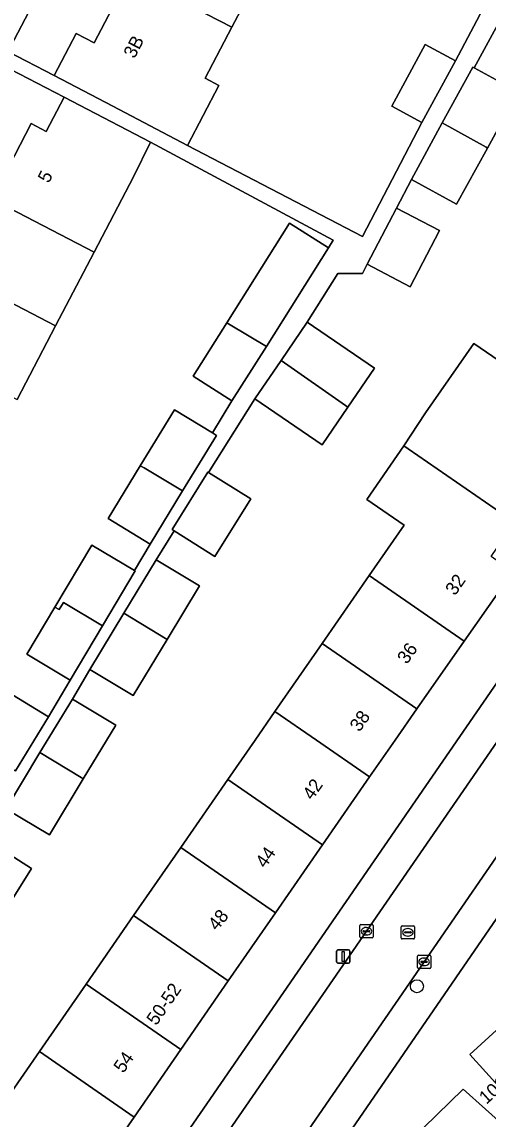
# Model space of a CAD drawing. Extents: x 160349 to 161355, y 381727 to 382854.
# Drawn here: x 160801.6 to 160836.8, y 381971.4 to 382054.3 of the extents above; entities that cross this region are included whole.
import ezdxf

# ---------------------------------------------------------------- set-up
doc = ezdxf.new("R2010")
doc.units = 0
for name, color, linetype in [('IMGEO_Boom', 7, 'Continuous'), ('IMGEO_Erf', 7, 'Continuous'), ('IMGEO_Groenvoorziening', 7, 'Continuous'), ('IMGEO_Kolk', 7, 'Continuous'), ('IMGEO_Lichtmast', 7, 'Continuous'), ('IMGEO_Pand', 7, 'Continuous'), ('IMGEO_Pand_nummerreeks', 7, 'Continuous'), ('IMGEO_Rijbaan_lokaal_open', 7, 'Continuous'), ('IMGEO_Rioolput', 7, 'Continuous'), ('IMGEO_Voetpad_open', 7, 'Continuous')]:
    doc.layers.add(name, color=color, linetype=linetype)

msp = doc.modelspace()

# ---------------------------------------------------------------- linework, layer by layer
at = {"layer": 'IMGEO_Boom'}
msp.add_circle((160831.423, 381981.396), 0.489, dxfattribs=at)
at = {"layer": 'IMGEO_Erf'}
for points in [[(160826.52, 382101.729), (160800.981, 382052.95), (160800.514, 382052.05), (160804.011, 382050.237), (160805.673, 382053.416), (160807.026, 382052.708), (160807.837, 382054.259), (160809.727, 382057.872)], [(160819.452, 382057.738), (160817.44, 382053.89), (160815.422, 382050.032), (160816.463, 382049.487), (160814.096, 382044.962), (160827.297, 382038.068), (160831.802, 382046.694), (160829.517, 382047.935), (160832.043, 382052.584), (160834.328, 382051.343), (160847.298, 382075.927)], [(160804.86, 381957.022), (160809.509, 381963.746), (160815.556, 381972.499), (160830.024, 381993.552), (160843.658, 382013.325), (160856.447, 382031.904), (160864.216, 382043.168), (160877.531, 382062.485), (160882.102, 382069.151)], [(160837.557, 382054.157), (160835.733, 382050.826), (160839.066, 382049.001), (160836.741, 382044.754), (160834.423, 382040.52), (160831, 382042.394), (160829.878, 382040.22), (160833.121, 382038.526), (160830.901, 382034.276), (160827.658, 382035.969), (160827.3, 382035.283), (160825.432, 382035.283), (160823.126, 382031.593), (160828.216, 382028.115), (160826.203, 382025.168), (160824.253, 382022.313), (160819.162, 382025.792), (160815.679, 382020.228), (160818.861, 382018.236), (160816.143, 382013.893), (160813.077, 382015.811), (160811.72, 382013.642), (160814.999, 382011.66), (160812.555, 382007.616), (160809.986, 382003.366), (160806.707, 382005.348), (160805.384, 382003.107), (160808.663, 382001.125), (160806.212, 381997.069), (160803.65, 381992.831), (160800.488, 381994.742)], [(160800.411, 382003.702), (160803.579, 382001.769), (160805.218, 382004.542), (160801.943, 382006.494), (160804.06, 382010.046), (160806.861, 382014.746), (160810.08, 382012.828), (160811.269, 382014.824), (160808.087, 382016.764), (160810.51, 382020.74), (160813.095, 382024.98), (160815.972, 382023.226), (160817.447, 382025.645), (160814.501, 382027.502), (160817.049, 382031.545), (160821.797, 382039.077), (160824.744, 382037.219), (160825.104, 382037.791), (160811.277, 382045.194), (160809.999, 382042.577), (160807.025, 382036.882), (160804.117, 382031.313), (160801.209, 382025.746)], [(160799.332, 381971.312), (160802.893, 381976.455), (160806.427, 381981.559), (160810.014, 381986.74), (160813.575, 381991.883), (160817.136, 381997.026), (160819.195, 382000), (160820.696, 382002.168), (160824.256, 382007.31), (160827.817, 382012.453), (160830.452, 382016.259), (160827.638, 382018.2), (160830.439, 382022.245), (160832.077, 382024.737), (160835.717, 382029.994), (160838.587, 382028.008)], [(160838.679, 382012.731), (160835.001, 382007.479), (160831.413, 382002.355), (160829.764, 382000), (160827.841, 381997.221), (160824.282, 381992.079), (160820.722, 381986.935), (160817.163, 381981.792), (160813.57, 381976.601), (160810.043, 381971.504), (160806.483, 381966.361)], [(160799.042, 381992.351), (160802.303, 381990.297), (160799.728, 381986.209)]]:
    msp.add_lwpolyline(points, dxfattribs=at)
msp.add_lwpolyline([(160784.789, 382013.052), (160787.693, 382018.623), (160790.596, 382024.194), (160793.5, 382029.764), (160796.403, 382035.335), (160799.307, 382040.906), (160802.279, 382046.609), (160803.414, 382046.017), (160804.762, 382048.597), (160800.003, 382051.064), (160773.531, 382000), (160762.232, 381978.206), (160762.776, 381976.768), (160767.854, 381974.139), (160769.932, 381978.12), (160767.476, 381979.401), (160767.328, 381979.118), (160767.151, 381979.21), (160770.272, 381985.198), (160773.176, 381990.769), (160776.079, 381996.34), (160777.987, 382000), (160778.983, 382001.911), (160781.886, 382007.481)], close=True, dxfattribs=at)
at = {"layer": 'IMGEO_Groenvoorziening'}
msp.add_lwpolyline([(160830.935, 381969.72), (160834.915, 381973.622), (160838.299, 381970.579), (160839.544, 381971.672), (160835.406, 381976.24), (160837.705, 381978.322), (160840.004, 381980.404), (160842.304, 381982.486), (160844.603, 381984.568), (160846.902, 381986.651), (160849.202, 381988.733), (160851.501, 381990.815), (160853.8, 381992.897), (160854.146, 381993.204), (160850.434, 381997.396), (160854.518, 382001.011), (160854.176, 382001.397), (160853.757, 382001.026), (160853.423, 382001.405), (160853.684, 382001.636), (160851.989, 382003.226), (160849.898, 382004.648), (160846.705, 382000), (160826.232, 381970.197)], dxfattribs=at)
at = {"layer": 'IMGEO_Kolk'}
for p, q in [((160827.108, 381985.126), (160827.108, 381985.978)), ((160827.183, 381986.052), (160828.035, 381986.052)), ((160827.41, 381985.595), (160827.808, 381985.595)), ((160827.596, 381985.832), (160827.621, 381985.832)), ((160828.109, 381985.978), (160828.109, 381985.126)), ((160828.035, 381985.052), (160827.183, 381985.052)), ((160827.367, 381985.546), (160827.367, 381985.558)), ((160827.805, 381985.509), (160827.407, 381985.509)), ((160827.619, 381985.272), (160827.594, 381985.272)), ((160827.851, 381985.558), (160827.851, 381985.546)), ((160831.463, 381982.813), (160831.463, 381983.665)), ((160831.538, 381983.739), (160832.39, 381983.739)), ((160831.722, 381983.233), (160831.722, 381983.245)), ((160832.16, 381983.196), (160831.762, 381983.196)), ((160831.765, 381983.282), (160832.163, 381983.282)), ((160831.951, 381983.519), (160831.976, 381983.519)), ((160832.206, 381983.245), (160832.206, 381983.233)), ((160832.464, 381983.665), (160832.464, 381982.813)), ((160832.39, 381982.739), (160831.538, 381982.739)), ((160831.974, 381982.959), (160831.949, 381982.959))]:
    msp.add_line(p, q, dxfattribs=at)
for points in [[(160827.108, 381985.126), (160827.108, 381985.978)], [(160827.183, 381986.052), (160828.035, 381986.052)], [(160828.109, 381985.978), (160828.109, 381985.126)], [(160828.035, 381985.052), (160827.183, 381985.052)], [(160831.463, 381982.813), (160831.463, 381983.665)], [(160831.538, 381983.739), (160832.39, 381983.739)], [(160832.464, 381983.665), (160832.464, 381982.813)], [(160832.39, 381982.739), (160831.538, 381982.739)]]:
    msp.add_lwpolyline(points, dxfattribs=at)
for centre, radius, start, end in [((160827.185, 381985.976), 0.0765, 91.55205, 178.44795), ((160827.185, 381985.976), 0.0765, 91.55205, 178.44795), ((160827.407, 381985.555), 0.0403, 85.87752, 175.75265), ((160827.812, 381985.557), 0.0386, 1.73085, 96.63898), ((160828.033, 381985.976), 0.0765, 1.55205, 88.44795), ((160828.033, 381985.976), 0.0765, 1.55205, 88.44795), ((160827.185, 381985.128), 0.0765, 181.55205, 268.44795), ((160827.185, 381985.128), 0.0765, 181.55205, 268.44795), ((160827.404, 381985.545), 0.0366, 178.93798, 274.71019), ((160827.808, 381985.552), 0.043, 264.86636, 352.45326), ((160828.033, 381985.128), 0.0765, 271.55205, 358.44795), ((160828.033, 381985.128), 0.0765, 271.55205, 358.44795), ((160831.54, 381983.663), 0.0765, 91.55205, 178.44795), ((160831.54, 381983.663), 0.0765, 91.55205, 178.44795), ((160831.762, 381983.242), 0.0403, 85.87752, 175.75265), ((160831.759, 381983.232), 0.0366, 178.93798, 274.71019), ((160832.163, 381983.239), 0.043, 264.86636, 352.45326), ((160832.167, 381983.244), 0.0386, 1.73085, 96.63898), ((160832.388, 381983.663), 0.0765, 1.55205, 88.44795), ((160832.388, 381983.663), 0.0765, 1.55205, 88.44795), ((160831.54, 381982.815), 0.0765, 181.55205, 268.44795), ((160831.54, 381982.815), 0.0765, 181.55205, 268.44795), ((160832.388, 381982.815), 0.0765, 271.55205, 358.44795), ((160832.388, 381982.815), 0.0765, 271.55205, 358.44795)]:
    msp.add_arc(centre, radius, start, end, dxfattribs=at)
for centre, major_axis, ratio, start_param, end_param in [((160827.595, 381985.552), (-0.387, 0.002), 0.722429, 4.712389, 7.853982), ((160827.62, 381985.552), (-0.39, 0.002), 0.717154, 1.570796, 4.712389), ((160831.95, 381983.239), (-0.387, 0.002), 0.722429, 4.712389, 7.853982), ((160831.975, 381983.239), (-0.39, 0.002), 0.717154, 1.570796, 4.712389)]:
    msp.add_ellipse(centre, major_axis=major_axis, ratio=ratio, start_param=start_param, end_param=end_param, dxfattribs=at)
at = {"layer": 'IMGEO_Lichtmast'}
for p, q in [((160825.353, 381983.246), (160825.353, 381984.046)), ((160825.353, 381984.046), (160825.353, 381983.246)), ((160825.453, 381984.146), (160826.243, 381984.146)), ((160826.243, 381984.146), (160825.453, 381984.146)), ((160826.343, 381984.046), (160826.343, 381983.246)), ((160826.343, 381983.246), (160826.343, 381984.046)), ((160826.243, 381983.146), (160825.453, 381983.146)), ((160825.453, 381983.146), (160826.243, 381983.146))]:
    msp.add_line(p, q, dxfattribs=at)
msp.add_lwpolyline([(160825.773, 381984.021), (160825.923, 381984.021), (160825.923, 381983.271), (160825.773, 381983.271), (160825.773, 381984.021)], dxfattribs=at)
for centre, start, end in [((160825.453, 381984.046), 90, 180), ((160825.453, 381984.046), 90, 180), ((160826.243, 381984.046), 0, 90), ((160826.243, 381984.046), 360, 90), ((160825.453, 381983.246), 180, 270), ((160825.453, 381983.246), 180, 270), ((160826.243, 381983.246), 270, 0), ((160826.243, 381983.246), 270, 0)]:
    msp.add_arc(centre, 0.1, start, end, dxfattribs=at)
at = {"layer": 'IMGEO_Pand'}
for points in [[(160812.701, 382066.846), (160811.083, 382063.753), (160812.433, 382063.047), (160811.811, 382061.857), (160809.727, 382057.872), (160817.44, 382053.89), (160819.452, 382057.738), (160820.506, 382057.187), (160822.794, 382061.562)], [(160809.727, 382057.872), (160807.837, 382054.259), (160807.026, 382052.708), (160805.673, 382053.416), (160804.011, 382050.237), (160808.442, 382047.919), (160814.096, 382044.962), (160816.463, 382049.487), (160815.422, 382050.032), (160817.44, 382053.89)], [(160834.328, 382051.343), (160832.043, 382052.584), (160829.517, 382047.935), (160831.802, 382046.694)], [(160839.066, 382049.001), (160835.733, 382050.826), (160835.643, 382050.875), (160833.334, 382046.658), (160836.646, 382044.821), (160836.741, 382044.754)], [(160807.025, 382036.882), (160809.999, 382042.577), (160811.277, 382045.194), (160804.762, 382048.597), (160803.414, 382046.017), (160802.279, 382046.609), (160799.307, 382040.906)], [(160833.334, 382046.658), (160831, 382042.394), (160834.423, 382040.52), (160836.741, 382044.754), (160836.646, 382044.821)], [(160796.403, 382035.335), (160804.117, 382031.313), (160807.025, 382036.882), (160799.307, 382040.906)], [(160829.878, 382040.22), (160827.658, 382035.969), (160830.901, 382034.276), (160833.121, 382038.526)], [(160820.044, 382029.764), (160824.744, 382037.219), (160821.797, 382039.077), (160817.049, 382031.545), (160817.319, 382031.401)], [(160796.403, 382035.335), (160793.5, 382029.764), (160801.209, 382025.746), (160804.117, 382031.313)], [(160820.044, 382029.764), (160817.319, 382031.401), (160817.049, 382031.545), (160814.501, 382027.502), (160817.447, 382025.645)], [(160821.15, 382028.701), (160826.011, 382025.3), (160826.203, 382025.168), (160828.216, 382028.115), (160823.126, 382031.593)], [(160845.75, 382023.05), (160838.587, 382028.008), (160835.717, 382029.994), (160832.077, 382024.737), (160830.439, 382022.245), (160830.746, 382022.033), (160838.803, 382016.475), (160840.488, 382018.919), (160842.113, 382017.795)], [(160821.15, 382028.701), (160819.162, 382025.792), (160824.253, 382022.313), (160826.203, 382025.168), (160826.011, 382025.3)], [(160816.277, 382023.04), (160815.972, 382023.226), (160813.095, 382024.98), (160810.51, 382020.74), (160810.816, 382020.575), (160813.714, 382018.834)], [(160827.817, 382012.453), (160835.001, 382007.479), (160838.679, 382012.731), (160837.021, 382013.892), (160838.803, 382016.475), (160830.746, 382022.033), (160830.439, 382022.245), (160827.638, 382018.2), (160830.452, 382016.259)], [(160813.714, 382018.834), (160810.816, 382020.575), (160810.51, 382020.74), (160808.087, 382016.764), (160811.269, 382014.824)], [(160818.861, 382018.236), (160815.679, 382020.228), (160815.633, 382020.257), (160812.915, 382015.913), (160813.077, 382015.811), (160816.143, 382013.893)], [(160810.137, 382012.794), (160810.08, 382012.828), (160806.861, 382014.746), (160804.06, 382010.046), (160804.392, 382009.88), (160804.708, 382010.408), (160807.658, 382008.636)], [(160812.555, 382007.616), (160814.999, 382011.66), (160811.72, 382013.642), (160809.271, 382009.591)], [(160824.256, 382007.31), (160831.413, 382002.355), (160835.001, 382007.479), (160827.817, 382012.453)], [(160807.658, 382008.636), (160804.708, 382010.408), (160804.392, 382009.88), (160804.06, 382010.046), (160801.943, 382006.494), (160805.218, 382004.542)], [(160812.555, 382007.616), (160809.271, 382009.591), (160806.707, 382005.348), (160809.986, 382003.366)], [(160824.256, 382007.31), (160820.696, 382002.168), (160823.827, 382000), (160827.841, 381997.221), (160829.764, 382000), (160831.413, 382002.355)], [(160797.722, 381999.292), (160797.958, 381999.171), (160798.131, 381999.459), (160801.086, 381997.683), (160803.579, 382001.769), (160800.411, 382003.702)], [(160802.935, 381999.055), (160806.054, 381997.18), (160806.212, 381997.069), (160808.663, 382001.125), (160805.384, 382003.107)], [(160824.282, 381992.079), (160827.841, 381997.221), (160823.827, 382000), (160820.696, 382002.168), (160819.195, 382000), (160817.136, 381997.026)], [(160806.212, 381997.069), (160806.054, 381997.18), (160802.935, 381999.055), (160800.371, 381994.813), (160800.488, 381994.742), (160803.65, 381992.831)], [(160824.282, 381992.079), (160817.136, 381997.026), (160813.575, 381991.883), (160820.722, 381986.935)], [(160799.728, 381986.209), (160802.303, 381990.297), (160799.042, 381992.351), (160796.559, 381988.408)], [(160817.163, 381981.792), (160820.722, 381986.935), (160813.575, 381991.883), (160810.014, 381986.74)], [(160806.427, 381981.559), (160813.57, 381976.601), (160817.163, 381981.792), (160810.014, 381986.74)], [(160806.427, 381981.559), (160802.893, 381976.455), (160810.043, 381971.504), (160813.57, 381976.601)], [(160837.705, 381978.322), (160835.406, 381976.24), (160839.544, 381971.672), (160841.843, 381973.753)], [(160799.332, 381971.312), (160806.483, 381966.361), (160810.043, 381971.504), (160802.893, 381976.455)]]:
    msp.add_lwpolyline(points, close=True, dxfattribs=at)
at = {"layer": 'IMGEO_Rijbaan_lokaal_open'}
for points in [[(160900.454, 382091.336), (160898.732, 382088.827), (160897.579, 382087.17), (160888.911, 382074.534), (160875.487, 382055.069), (160862.667, 382036.458), (160849.849, 382017.829), (160838.733, 382001.705), (160827.599, 381985.555), (160816.487, 381969.406), (160806.996, 381955.65)], [(160811.585, 381953.706), (160812.427, 381954.838), (160843.491, 382000), (160849.506, 382008.744), (160855.258, 382017.034), (160858.854, 382022.23), (160863.124, 382028.242)]]:
    msp.add_lwpolyline(points, dxfattribs=at)
at = {"layer": 'IMGEO_Rioolput'}
for p, q in [((160830.237, 381985.042), (160830.237, 381985.894)), ((160830.312, 381985.968), (160831.164, 381985.968)), ((160830.725, 381985.748), (160830.75, 381985.748)), ((160831.238, 381985.894), (160831.238, 381985.042)), ((160831.164, 381984.968), (160830.312, 381984.968)), ((160830.496, 381985.462), (160830.496, 381985.474)), ((160830.934, 381985.425), (160830.536, 381985.425)), ((160830.539, 381985.511), (160830.937, 381985.511)), ((160830.748, 381985.188), (160830.723, 381985.188)), ((160830.98, 381985.474), (160830.98, 381985.462))]:
    msp.add_line(p, q, dxfattribs=at)
for points in [[(160830.237, 381985.042), (160830.237, 381985.894)], [(160830.312, 381985.968), (160831.164, 381985.968)], [(160831.238, 381985.894), (160831.238, 381985.042)], [(160831.164, 381984.968), (160830.312, 381984.968)]]:
    msp.add_lwpolyline(points, dxfattribs=at)
for centre, radius, start, end in [((160830.314, 381985.892), 0.0765, 91.55205, 178.44795), ((160830.314, 381985.892), 0.0765, 91.55205, 178.44795), ((160831.162, 381985.892), 0.0765, 1.55205, 88.44795), ((160831.162, 381985.892), 0.0765, 1.55205, 88.44795), ((160830.314, 381985.044), 0.0765, 181.55205, 268.44795), ((160830.314, 381985.044), 0.0765, 181.55205, 268.44795), ((160830.536, 381985.471), 0.0403, 85.87752, 175.75265), ((160830.533, 381985.461), 0.0366, 178.93798, 274.71019), ((160830.937, 381985.468), 0.043, 264.86636, 352.45326), ((160830.941, 381985.473), 0.0386, 1.73085, 96.63898), ((160831.162, 381985.044), 0.0765, 271.55205, 358.44795), ((160831.162, 381985.044), 0.0765, 271.55205, 358.44795)]:
    msp.add_arc(centre, radius, start, end, dxfattribs=at)
for centre, major_axis, ratio, start_param, end_param in [((160830.724, 381985.468), (-0.387, 0.002), 0.722429, 4.712389, 7.853982), ((160830.749, 381985.468), (-0.39, 0.002), 0.717154, 1.570796, 4.712389)]:
    msp.add_ellipse(centre, major_axis=major_axis, ratio=ratio, start_param=start_param, end_param=end_param, dxfattribs=at)
at = {"layer": 'IMGEO_Voetpad_open'}
for points in [[(160758.807, 381979.11), (160762.776, 381976.768), (160762.232, 381978.206), (160773.531, 382000), (160800.003, 382051.064), (160800.514, 382052.05), (160800.981, 382052.95), (160826.52, 382101.729)], [(160898.701, 382093.297), (160896.288, 382089.767), (160892.908, 382084.909), (160891.222, 382082.372), (160890.681, 382081.588), (160886.418, 382075.41), (160884.468, 382072.583), (160883.88, 382071.73), (160882.102, 382069.151), (160877.531, 382062.485), (160864.216, 382043.168), (160856.447, 382031.904), (160843.658, 382013.325), (160830.024, 381993.552), (160815.556, 381972.499), (160809.509, 381963.746)], [(160905.012, 382089.324), (160903.558, 382087.228), (160902.442, 382085.568), (160894.202, 382073.493), (160889.498, 382066.61), (160885.092, 382060.107), (160882.027, 382055.784), (160877.127, 382048.557), (160873.174, 382042.828), (160871.484, 382040.355), (160867.631, 382034.676), (160864.448, 382030.182), (160863.124, 382028.242), (160858.854, 382022.23), (160855.258, 382017.034), (160849.506, 382008.744), (160843.491, 382000), (160812.427, 381954.838), (160811.585, 381953.706)], [(160816.487, 381969.406), (160827.599, 381985.555), (160838.733, 382001.705), (160849.849, 382017.829), (160862.667, 382036.458), (160875.487, 382055.069), (160888.911, 382074.534), (160897.579, 382087.17)], [(160847.298, 382075.927), (160834.328, 382051.343), (160831.802, 382046.694), (160827.297, 382038.068), (160814.096, 382044.962), (160808.442, 382047.919), (160804.011, 382050.237), (160800.514, 382052.05)], [(160800.371, 381994.813), (160802.935, 381999.055), (160805.384, 382003.107), (160806.707, 382005.348), (160809.271, 382009.591), (160811.72, 382013.642), (160813.077, 382015.811), (160812.915, 382015.913), (160815.633, 382020.257), (160815.679, 382020.228), (160819.162, 382025.792), (160821.15, 382028.701), (160823.126, 382031.593), (160825.432, 382035.283), (160827.3, 382035.283), (160827.658, 382035.969), (160829.878, 382040.22), (160831, 382042.394), (160833.334, 382046.658), (160835.643, 382050.875), (160835.733, 382050.826), (160837.557, 382054.157)], [(160800.003, 382051.064), (160804.762, 382048.597), (160811.277, 382045.194), (160825.104, 382037.791), (160824.744, 382037.219), (160820.044, 382029.764), (160817.447, 382025.645), (160815.972, 382023.226), (160816.277, 382023.04), (160813.714, 382018.834), (160811.269, 382014.824), (160810.08, 382012.828), (160810.137, 382012.794), (160807.658, 382008.636), (160805.218, 382004.542), (160803.579, 382001.769), (160801.086, 381997.683)], [(160815.016, 381954.084), (160820.18, 381961.222), (160821.136, 381962.535), (160825.506, 381968.975), (160826.232, 381970.197), (160846.705, 382000), (160849.898, 382004.648), (160850.803, 382005.961), (160855.241, 382012.41), (160856.025, 382013.549), (160879.4, 382047.514)], [(160860.766, 381985.033), (160858.381, 381987.677), (160857.858, 381988.257), (160855.638, 381986.246), (160853.339, 381984.164), (160851.04, 381982.082), (160848.74, 381980), (160846.441, 381977.918), (160844.142, 381975.836), (160841.843, 381973.753), (160839.544, 381971.672), (160838.299, 381970.579), (160834.915, 381973.622), (160830.935, 381969.72)]]:
    msp.add_lwpolyline(points, dxfattribs=at)

# ---------------------------------------------------------------- texts
at = {"layer": 'IMGEO_Pand_nummerreeks'}
for s, rotation, p in [('3B', 62.39092, (160810.079, 382051.469)), ('5', 62.47206, (160803.599, 382042.047)), ('32', 54.99801, (160834.301, 382010.872)), ('36', 54.99801, (160830.669, 382005.686)), ('38', 54.99801, (160827.083, 382000.565)), ('42', 55.31404, (160823.517, 381995.402)), ('44', 55.31404, (160819.959, 381990.262)), ('48', 50.63666, (160816.31, 381985.529)), ('50-52', 55.31059, (160811.728, 381978.368)), ('54', 55.31465, (160809.239, 381974.772)), ('101/G08', 41.93528, (160836.664, 381972.422))]:
    msp.add_text(s, height=1, rotation=rotation, dxfattribs=at).set_placement(p)

doc.saveas('drawing.dxf')
